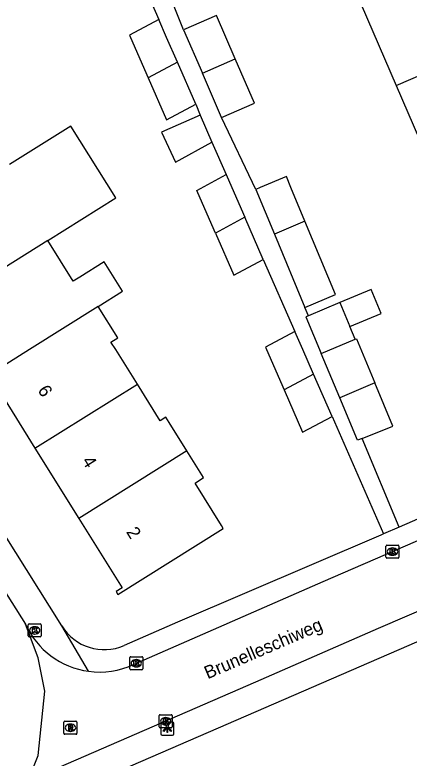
# Model space of a CAD drawing. Extents: x 159353 to 160616, y 385893 to 387321.
# Drawn here: x 159514 to 159544.3, y 386218.6 to 386275.8 of the extents above; entities that cross this region are included whole.
import ezdxf

# ---------------------------------------------------------------- set-up
doc = ezdxf.new("R2010")
doc.units = 0
for name, color, linetype in [('IMGEO_Kolk', 7, 'Continuous'), ('IMGEO_Lichtpunt', 7, 'Continuous'), ('IMGEO_Muur', 7, 'Continuous'), ('IMGEO_Openbare_ruimte_label', 7, 'Continuous'), ('IMGEO_Pand', 7, 'Continuous'), ('IMGEO_Pand_nummerreeks', 7, 'Continuous'), ('IMGEO_Rijbaan_lokaal_open', 7, 'Continuous'), ('IMGEO_Rioolput', 7, 'Continuous'), ('IMGEO_Voetpad_open', 7, 'Continuous')]:
    doc.layers.add(name, color=color, linetype=linetype)

msp = doc.modelspace()

# ---------------------------------------------------------------- linework, layer by layer
at = {"layer": 'IMGEO_Kolk'}
for p, q in [((159542.554, 386234.024), (159542.554, 386234.876)), ((159542.629, 386234.95), (159543.481, 386234.95)), ((159543.042, 386234.73), (159543.067, 386234.73)), ((159543.555, 386234.876), (159543.555, 386234.024)), ((159543.065, 386234.17), (159543.04, 386234.17)), ((159543.481, 386233.95), (159542.629, 386233.95)), ((159515.065, 386228.885), (159515.917, 386228.885)), ((159514.99, 386227.959), (159514.99, 386228.811)), ((159515.478, 386228.665), (159515.503, 386228.665)), ((159515.991, 386228.811), (159515.991, 386227.959)), ((159515.917, 386227.885), (159515.065, 386227.885)), ((159515.501, 386228.105), (159515.476, 386228.105)), ((159522.814, 386225.433), (159522.814, 386226.285)), ((159522.889, 386226.359), (159523.741, 386226.359)), ((159523.302, 386226.139), (159523.327, 386226.139)), ((159523.815, 386226.285), (159523.815, 386225.433)), ((159523.325, 386225.579), (159523.3, 386225.579)), ((159523.741, 386225.359), (159522.889, 386225.359)), ((159525.086, 386220.969), (159525.086, 386221.821)), ((159525.161, 386221.895), (159526.013, 386221.895)), ((159525.574, 386221.675), (159525.599, 386221.675)), ((159526.087, 386221.821), (159526.087, 386220.969)), ((159526.013, 386220.895), (159525.161, 386220.895)), ((159525.597, 386221.115), (159525.572, 386221.115))]:
    msp.add_line(p, q, dxfattribs=at)
for points in [[(159542.554, 386234.024), (159542.554, 386234.876)], [(159542.629, 386234.95), (159543.481, 386234.95)], [(159542.875, 386234.65), (159542.998, 386234.65), (159542.998, 386234.499), (159543.128, 386234.65), (159543.292, 386234.65), (159543.146, 386234.499), (159543.299, 386234.25), (159543.147, 386234.25), (159543.062, 386234.414), (159542.998, 386234.347), (159542.998, 386234.25), (159542.875, 386234.25), (159542.875, 386234.65)], [(159543.555, 386234.876), (159543.555, 386234.024)], [(159543.481, 386233.95), (159542.629, 386233.95)], [(159515.065, 386228.885), (159515.917, 386228.885)], [(159514.99, 386227.959), (159514.99, 386228.811)], [(159515.311, 386228.585), (159515.434, 386228.585), (159515.434, 386228.434), (159515.564, 386228.585), (159515.728, 386228.585), (159515.582, 386228.434), (159515.735, 386228.185), (159515.583, 386228.185), (159515.498, 386228.349), (159515.434, 386228.282), (159515.434, 386228.185), (159515.311, 386228.185), (159515.311, 386228.585)], [(159515.991, 386228.811), (159515.991, 386227.959)], [(159515.917, 386227.885), (159515.065, 386227.885)], [(159522.814, 386225.433), (159522.814, 386226.285)], [(159522.889, 386226.359), (159523.741, 386226.359)], [(159523.135, 386226.059), (159523.258, 386226.059), (159523.258, 386225.908), (159523.388, 386226.059), (159523.552, 386226.059), (159523.406, 386225.908), (159523.559, 386225.659), (159523.407, 386225.659), (159523.322, 386225.823), (159523.258, 386225.756), (159523.258, 386225.659), (159523.135, 386225.659), (159523.135, 386226.059)], [(159523.815, 386226.285), (159523.815, 386225.433)], [(159523.741, 386225.359), (159522.889, 386225.359)], [(159525.086, 386220.969), (159525.086, 386221.821)], [(159525.161, 386221.895), (159526.013, 386221.895)], [(159525.407, 386221.595), (159525.53, 386221.595), (159525.53, 386221.444), (159525.66, 386221.595), (159525.824, 386221.595), (159525.678, 386221.444), (159525.831, 386221.195), (159525.679, 386221.195), (159525.594, 386221.359), (159525.53, 386221.292), (159525.53, 386221.195), (159525.407, 386221.195), (159525.407, 386221.595)], [(159526.087, 386221.821), (159526.087, 386220.969)], [(159526.013, 386220.895), (159525.161, 386220.895)]]:
    msp.add_lwpolyline(points, dxfattribs=at)
for centre, start, end in [((159542.631, 386234.874), 91.552, 178.448), ((159542.631, 386234.874), 91.552, 178.448), ((159543.479, 386234.874), 1.552, 88.448), ((159543.479, 386234.874), 1.552, 88.448), ((159542.631, 386234.026), 181.552, 268.448), ((159542.631, 386234.026), 181.552, 268.448), ((159543.479, 386234.026), 271.552, 358.448), ((159543.479, 386234.026), 271.552, 358.448), ((159515.067, 386228.809), 91.552, 178.448), ((159515.067, 386228.809), 91.552, 178.448), ((159515.915, 386228.809), 1.552, 88.448), ((159515.915, 386228.809), 1.552, 88.448), ((159515.067, 386227.961), 181.552, 268.448), ((159515.067, 386227.961), 181.552, 268.448), ((159515.915, 386227.961), 271.552, 358.448), ((159515.915, 386227.961), 271.552, 358.448), ((159522.891, 386226.283), 91.552, 178.448), ((159522.891, 386226.283), 91.552, 178.448), ((159523.739, 386226.283), 1.552, 88.448), ((159523.739, 386226.283), 1.552, 88.448), ((159522.891, 386225.435), 181.552, 268.448), ((159522.891, 386225.435), 181.552, 268.448), ((159523.739, 386225.435), 271.552, 358.448), ((159523.739, 386225.435), 271.552, 358.448), ((159525.163, 386221.819), 91.552, 178.448), ((159525.163, 386221.819), 91.552, 178.448), ((159526.011, 386221.819), 1.552, 88.448), ((159526.011, 386221.819), 1.552, 88.448), ((159525.163, 386220.971), 181.552, 268.448), ((159525.163, 386220.971), 181.552, 268.448), ((159526.011, 386220.971), 271.552, 358.448), ((159526.011, 386220.971), 271.552, 358.448)]:
    msp.add_arc(centre, 0.0765, start, end, dxfattribs=at)
for centre, major_axis, ratio, start_param, end_param in [((159543.041, 386234.45), (-0.387, 0.002), 0.722429, 4.712389, 7.853982), ((159543.066, 386234.45), (-0.39, 0.002), 0.717154, 1.570796, 4.712389), ((159515.477, 386228.385), (-0.387, 0.002), 0.722429, 4.712389, 7.853982), ((159515.502, 386228.385), (-0.39, 0.002), 0.717154, 1.570796, 4.712389), ((159523.301, 386225.859), (-0.387, 0.002), 0.722429, 4.712389, 7.853982), ((159523.326, 386225.859), (-0.39, 0.002), 0.717154, 1.570796, 4.712389), ((159525.573, 386221.395), (-0.387, 0.002), 0.722429, 4.712389, 7.853982), ((159525.598, 386221.395), (-0.39, 0.002), 0.717154, 1.570796, 4.712389)]:
    msp.add_ellipse(centre, major_axis=major_axis, ratio=ratio, start_param=start_param, end_param=end_param, dxfattribs=at)
at = {"layer": 'IMGEO_Lichtpunt'}
for p, q in [((159525.211, 386221.22), (159525.211, 386220.413)), ((159525.211, 386221.22), (159525.211, 386220.413)), ((159526.113, 386221.315), (159525.305, 386221.315)), ((159526.113, 386221.315), (159525.305, 386221.315)), ((159526.207, 386220.413), (159526.207, 386221.22)), ((159526.207, 386220.413), (159526.207, 386221.22)), ((159525.305, 386220.319), (159526.113, 386220.319)), ((159525.305, 386220.319), (159526.113, 386220.319))]:
    msp.add_line(p, q, dxfattribs=at)
for points in [[(159525.585, 386220.884), (159525.624, 386220.856), (159525.436, 386220.594), (159525.398, 386220.621), (159525.585, 386220.884)], [(159525.687, 386220.836), (159525.734, 386220.836), (159525.734, 386220.514), (159525.687, 386220.514), (159525.687, 386220.836)], [(159525.797, 386220.856), (159525.835, 386220.883), (159526.022, 386220.621), (159525.983, 386220.593), (159525.797, 386220.856)]]:
    msp.add_lwpolyline(points, dxfattribs=at)
msp.add_circle((159525.71, 386221.018), 0.0994, dxfattribs=at)
for centre, start, end in [((159525.305, 386221.22), 90, 180), ((159525.305, 386221.22), 90, 180), ((159526.113, 386221.22), 0, 90), ((159526.113, 386221.22), 0, 90), ((159525.305, 386220.413), 180, 270), ((159525.305, 386220.413), 180, 270), ((159526.113, 386220.413), 270, 0), ((159526.113, 386220.413), 270, 360)]:
    msp.add_arc(centre, 0.0946, start, end, dxfattribs=at)
at = {"layer": 'IMGEO_Muur'}
msp.add_lwpolyline([(159542.159, 386235.726), (159526.489, 386229.016)], dxfattribs=at)
at = {"layer": 'IMGEO_Pand'}
for points in [[(159540.647, 386276.559), (159543.345, 386270.332)], [(159525.049, 386275.419), (159522.786, 386274.206), (159522.864, 386274.027), (159524.221, 386270.92)], [(159526.484, 386272.133), (159525.657, 386274.027), (159525.049, 386275.419)], [(159530.942, 386272.367), (159529.494, 386275.704), (159526.962, 386274.606)], [(159526.962, 386274.606), (159528.409, 386271.273)], [(159543.345, 386270.332), (159549.532, 386273.004)], [(159528.409, 386271.273), (159530.942, 386272.367)], [(159529.886, 386267.867), (159532.418, 386268.965), (159530.942, 386272.367)], [(159526.484, 386272.133), (159524.221, 386270.92)], [(159527.904, 386268.885), (159526.484, 386272.133)], [(159529.886, 386267.867), (159528.409, 386271.273)], [(159524.221, 386270.92), (159525.64, 386267.672), (159527.904, 386268.885)], [(159543.345, 386270.332), (159546.044, 386264.104)], [(159528.237, 386268.049), (159525.251, 386266.744), (159526.338, 386264.429), (159529.148, 386265.966)], [(159528.237, 386268.049), (159529.148, 386265.966)], [(159516.506, 386258.396), (159521.741, 386261.67), (159518.28, 386267.205), (159513.555, 386264.25)], [(159529.422, 386258.968), (159528.064, 386262.076), (159527.986, 386262.255), (159530.249, 386263.468)], [(159530.249, 386263.468), (159530.857, 386262.076), (159531.685, 386260.182)], [(159536.303, 386259.895), (159535.227, 386262.477), (159534.879, 386263.313), (159532.873, 386262.477), (159532.525, 386262.332)], [(159532.525, 386262.332), (159533.962, 386258.884)], [(159531.685, 386260.182), (159529.422, 386258.968)], [(159533.104, 386256.934), (159531.685, 386260.182)], [(159536.303, 386259.895), (159533.962, 386258.884)], [(159536.31, 386253.249), (159538.664, 386254.23), (159536.303, 386259.895)], [(159529.422, 386258.968), (159530.84, 386255.721), (159533.104, 386256.934)], [(159533.962, 386258.884), (159536.31, 386253.249)], [(159516.506, 386258.396), (159508.599, 386253.452)], [(159520.388, 386253.319), (159522.263, 386254.491), (159520.847, 386256.756), (159518.972, 386255.584), (159518.463, 386255.267), (159516.506, 386258.396)], [(159539.765, 386251.77), (159542.177, 386252.774), (159541.41, 386254.617), (159538.998, 386253.613)], [(159538.998, 386253.613), (159536.578, 386252.606)], [(159538.998, 386253.613), (159539.765, 386251.77)], [(159520.388, 386253.319), (159515.079, 386250), (159511.972, 386248.058)], [(159523.399, 386247.331), (159521.73, 386250), (159521.366, 386250.582), (159521.893, 386250.912), (159520.388, 386253.319)], [(159536.578, 386252.606), (159536.389, 386252.527), (159537.567, 386249.702)], [(159540.174, 386250.789), (159539.765, 386251.77)], [(159535.541, 386251.392), (159533.278, 386250.179), (159533.356, 386250), (159534.713, 386246.893)], [(159536.976, 386248.106), (159536.149, 386250), (159535.541, 386251.392)], [(159537.567, 386249.702), (159540.174, 386250.789)], [(159540.174, 386250.789), (159540.287, 386250.836), (159541.701, 386247.443)], [(159538.995, 386246.273), (159537.567, 386249.702)], [(159511.972, 386248.058), (159515.51, 386242.4)], [(159536.976, 386248.106), (159534.713, 386246.893)], [(159538.396, 386244.858), (159536.976, 386248.106)], [(159515.51, 386242.4), (159523.399, 386247.331)], [(159527.215, 386242.204), (159525.854, 386244.381), (159525.599, 386244.788), (159525.161, 386244.513), (159523.399, 386247.331)], [(159541.701, 386247.443), (159538.995, 386246.273)], [(159540.72, 386243.167), (159543.09, 386244.109), (159541.701, 386247.443)], [(159534.713, 386246.893), (159536.132, 386243.645), (159538.396, 386244.858)], [(159540.72, 386243.167), (159540.351, 386243.021), (159538.995, 386246.273)], [(159515.51, 386242.4), (159518.888, 386236.998)], [(159527.215, 386242.204), (159518.888, 386236.998)], [(159518.888, 386236.998), (159522.223, 386231.664), (159521.756, 386231.372), (159521.895, 386231.149), (159530.018, 386236.229), (159529.881, 386236.449), (159527.84, 386239.726), (159528.504, 386240.141), (159527.215, 386242.204)]]:
    msp.add_lwpolyline(points, dxfattribs=at)
at = {"layer": 'IMGEO_Rijbaan_lokaal_open'}
for points in [[(159486.459, 386274.767), (159486.817, 386274.196), (159487.535, 386273.055), (159487.564, 386273.007), (159495.033, 386260.699), (159508.58, 386238.669), (159514.793, 386228.858)], [(159523.105, 386225.766), (159537.723, 386232.139), (159563.862, 386243.459)], [(159546.193, 386230.352), (159541.954, 386228.536), (159532.505, 386224.388), (159516.717, 386217.56)], [(159514.369, 386215.31), (159515.748, 386218.75), (159516.266, 386223.718), (159515.759, 386226.271), (159514.793, 386228.858)]]:
    msp.add_lwpolyline(points, dxfattribs=at)
for centre, radius, start, end in [((159520.472, 386231.401), 6.222, 204.1267, 262.3077), ((159520.469, 386231.395), 6.216, 262.3271, 295.0931)]:
    msp.add_arc(centre, radius, start, end, dxfattribs=at)
at = {"layer": 'IMGEO_Rioolput'}
for p, q in [((159517.745, 386220.46), (159517.745, 386221.312)), ((159517.82, 386221.386), (159518.672, 386221.386)), ((159518.233, 386221.166), (159518.258, 386221.166)), ((159518.746, 386221.312), (159518.746, 386220.46)), ((159518.672, 386220.386), (159517.82, 386220.386)), ((159518.256, 386220.606), (159518.231, 386220.606))]:
    msp.add_line(p, q, dxfattribs=at)
for points in [[(159517.745, 386220.46), (159517.745, 386221.312)], [(159517.82, 386221.386), (159518.672, 386221.386)], [(159518.334, 386221.084), (159518.082, 386221.086), (159518.082, 386220.686)], [(159518.082, 386220.686), (159518.206, 386220.686), (159518.206, 386220.848), (159518.217, 386220.848)], [(159518.26, 386221.005), (159518.206, 386221.005), (159518.206, 386220.924)], [(159518.206, 386220.924), (159518.258, 386220.924)], [(159518.746, 386221.312), (159518.746, 386220.46)], [(159518.672, 386220.386), (159517.82, 386220.386)], [(159518.264, 386220.819), (159518.335, 386220.686), (159518.475, 386220.686), (159518.41, 386220.812)]]:
    msp.add_lwpolyline(points, dxfattribs=at)
for centre, radius, start, end in [((159517.822, 386221.31), 0.0765, 91.552, 178.448), ((159517.822, 386221.31), 0.0765, 91.552, 178.448), ((159518.216, 386220.795), 0.0533, 26.0293, 88.6989), ((159518.242, 386221.113), 0.19, 274.7715, 282.9687), ((159518.266, 386220.909), 0.0964, 77.0061, 93.1865), ((159518.28, 386220.966), 0.0378, 276.6634, 79.6772), ((159518.333, 386220.974), 0.109, 350.3612, 89.416), ((159518.331, 386220.974), 0.112, 277.5842, 350.9817), ((159518.315, 386220.759), 0.108, 29.5134, 73.7905), ((159518.67, 386221.31), 0.0765, 1.552, 88.448), ((159518.67, 386221.31), 0.0765, 1.552, 88.448), ((159517.822, 386220.462), 0.0765, 181.552, 268.448), ((159517.822, 386220.462), 0.0765, 181.552, 268.448), ((159518.67, 386220.462), 0.0765, 271.552, 358.448), ((159518.67, 386220.462), 0.0765, 271.552, 358.448)]:
    msp.add_arc(centre, radius, start, end, dxfattribs=at)
for centre, major_axis, ratio, start_param, end_param in [((159518.232, 386220.886), (-0.387, 0.002), 0.722429, 4.712389, 7.853982), ((159518.257, 386220.886), (-0.39, 0.002), 0.717154, 1.570796, 4.712389)]:
    msp.add_ellipse(centre, major_axis=major_axis, ratio=ratio, start_param=start_param, end_param=end_param, dxfattribs=at)
at = {"layer": 'IMGEO_Voetpad_open'}
for points in [[(159522.717, 386280.742), (159525.049, 386275.419)], [(159526.962, 386274.606), (159524.563, 386280.591)], [(159517.576, 386228.722), (159504.212, 386250), (159500, 386256.706), (159488.521, 386274.881)], [(159527.904, 386268.885), (159528.237, 386268.049)], [(159532.525, 386262.332), (159529.886, 386267.867)], [(159529.148, 386265.966), (159530.249, 386263.468)], [(159533.104, 386256.934), (159535.541, 386251.392)], [(159536.578, 386252.606), (159536.31, 386253.249)], [(159538.396, 386244.858), (159542.352, 386235.81)], [(159562.96, 386244.778), (159543.566, 386236.338)], [(159543.566, 386236.338), (159540.72, 386243.167)], [(159543.566, 386236.338), (159542.352, 386235.81)], [(159542.352, 386235.81), (159542.159, 386235.726), (159526.489, 386229.016), (159522.371, 386227.221)], [(159519.639, 386225.235), (159517.576, 386228.722)], [(159517.863, 386215.778), (159545.705, 386227.831)]]:
    msp.add_lwpolyline(points, dxfattribs=at)
msp.add_arc((159520.843, 386230.749), 3.845, 211.8181, 293.4181, dxfattribs=at)

# ---------------------------------------------------------------- texts
at = {"layer": 'IMGEO_Openbare_ruimte_label'}
msp.add_text('Brunelleschiweg', height=1, rotation=23.2061, dxfattribs=at).set_placement((159528.816, 386224.615))
at = {"layer": 'IMGEO_Pand_nummerreeks'}
for s, rotation, p in [('6', 302.0173, (159515.682, 386246.878)), ('4', 302.0173, (159519.095, 386241.42)), ('2', 302.0167, (159522.507, 386235.964))]:
    msp.add_text(s, height=1, rotation=rotation, dxfattribs=at).set_placement(p)

doc.saveas('drawing.dxf')
